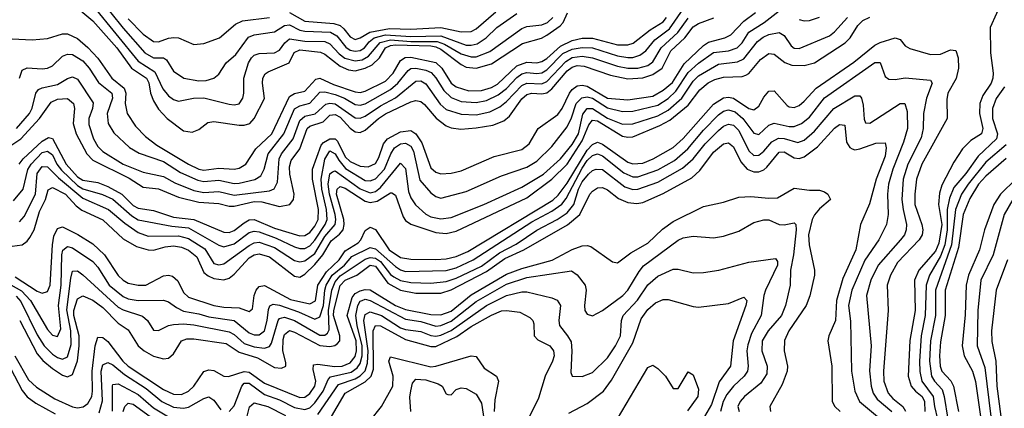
# Model space of a CAD drawing. Header units: inches. Extents: x 884549 to 1028252, y 526810 to 653624.
# Tile 859 of 1056: x 984440 to 988343, y 627483 to 629021. Entities that reach past the tile are written whole.
import ezdxf

# ---------------------------------------------------------------- set-up
doc = ezdxf.new("R2010")
doc.units = ezdxf.units.IN
doc.header["$MEASUREMENT"] = 0
doc.layers.add('A9682', color=7, linetype='Continuous')

msp = doc.modelspace()

# ---------------------------------------------------------------- linework, layer by layer
at = {"layer": 'A9682', "color": 5}
for points, elevation in [([(984752.4, 629110), (984850, 628988.3), (984936.6, 628890), (984970, 628870.1), (985009.7, 628869.7), (985022.7, 628862.7), (985050, 628817.5), (985090.4, 628790.4), (985150, 628779.3), (985179, 628781), (985210, 628789.5), (985230, 628806.2), (985258.1, 628850), (985296.7, 628883.3), (985347.4, 628952.6), (985370, 628961.4), (985450, 628973), (985490, 628999), (985510, 629000.4), (985550, 628979.8), (985570, 628975.8), (985671.8, 628971.8), (985696.9, 628956.9), (985732.3, 628912.3), (985750, 628901.2), (985770, 628896.3), (985790, 628898.9), (985807.3, 628910), (985826, 628934), (985845.6, 628950), (985890, 628960.9), (985990, 628954.8), (986110, 628958), (986210, 628921.1), (986230, 628920), (986254, 628926), (986288.7, 628950), (986330.8, 628990), (986410, 629045.9)], 3160), ([(988337.3, 629102.7), (988286.6, 628990), (988287.8, 628890), (988298.7, 628810), (988297.6, 628790), (988290.4, 628770), (988258.2, 628721.8), (988245.6, 628690), (988243.9, 628650), (988257.6, 628590), (988252.3, 628570), (988210, 628543), (988177.5, 628510), (988142.4, 628457.6), (988094.4, 628365.6), (988085.4, 628334.6), (988081.3, 628290), (988094.4, 628210), (988083.7, 628136.3), (988070, 628105.1), (988004.5, 628030), (987987.2, 627990), (987989.8, 627870), (987968.3, 627751.7), (987961.7, 627610), (987973.3, 627570), (987990.7, 627550), (988017.7, 627530), (988026.4, 627510), (988028, 627470)], 2920), ([(984415.7, 628304.3), (984454.5, 628350), (984472.3, 628427.7), (984485.4, 628450), (984530, 628495), (984550, 628500.4), (984570, 628486.1), (984587.7, 628450), (984606, 628426), (984670, 628364.5), (984690, 628351.7), (984768.8, 628328.8), (984810, 628310.9), (984885, 628245), (984910, 628229.6), (985043.6, 628203.6), (985110, 628196.9), (985230, 628128.9), (985250, 628122.3), (985290, 628133.3), (985350, 628178.6), (985370, 628184.4), (985390, 628181.9), (985457, 628157), (985530, 628121.6), (985550, 628115), (985570, 628115.9), (985590, 628125.5), (985610, 628148), (985651.3, 628210), (985659.4, 628230), (985655.8, 628270), (985637.8, 628350), (985635, 628390), (985650, 628469.5), (985670, 628502.3), (985690, 628490.1), (985704.6, 628464.6), (985731.8, 628431.8), (985810, 628385.3), (985830, 628382.8), (985850, 628391.2), (985886.5, 628430), (985911.1, 628490), (985926, 628514), (985950, 628530.3), (985970, 628532.5), (985990, 628520.3), (986000.5, 628500.5), (986026.2, 628386.2), (986070, 628335.2), (986090, 628320.9), (986110, 628315.1), (986210, 628340.8), (986350, 628403.4), (986450, 628437.3), (986490, 628461.6), (986550, 628519.3), (986610, 628597.1), (986627.7, 628632.3), (986645.4, 628690), (986668, 628712), (986690, 628716), (986710, 628710), (986770, 628672.6), (986830, 628657.3), (986870, 628659.4), (986970, 628683.2), (987010, 628709.3), (987041.3, 628738.7), (987090, 628812.5), (987130, 628849.1), (987190, 628890.8), (987250, 628898), (987284.1, 628910), (987303.3, 628930), (987330, 628972.5), (987390.8, 629010), (987450, 629056.8)], 2960), ([(984439.9, 628790), (984450, 628821.5), (984470, 628830.5), (984530, 628826.3), (984550, 628829.6), (984570, 628839.2), (984610, 628876.3), (984630, 628884.9), (984650, 628883.5), (984690, 628857.9), (984715.4, 628830), (984752.1, 628772.1), (984805.9, 628730), (984808.2, 628710), (984786.7, 628650), (984790.6, 628610), (984812.8, 628572.8), (984875.1, 628515.1), (984913.5, 628493.5), (985010, 628459.6), (985077, 628417), (985145.8, 628385.8), (985170, 628381.1), (985230, 628385.9), (985290, 628373.3), (985310, 628374), (985371.7, 628388.3), (985396.3, 628403.7), (985409.9, 628430), (985424.9, 628490), (985486.9, 628570), (985530, 628669), (985550, 628680.8), (985590, 628690.4), (985630, 628734.7), (985650, 628735.8), (985690, 628724.9), (985727.5, 628710), (985770, 628685.5), (985790, 628682.6), (985810, 628688.8), (985910, 628744.9), (985939, 628770), (985979.5, 628820.5), (985990, 628827.6), (986010, 628829.6), (986050, 628821.8), (986071.7, 628811.7), (986090, 628791.6), (986121.1, 628741.1), (986150, 628713.4), (986190, 628697.9), (986250, 628693.3), (986290, 628701.5), (986336.5, 628723.5), (986370, 628748.4), (986410, 628792.7), (986430, 628807.5), (986450, 628812.3), (986490, 628808), (986510, 628810.5), (986530, 628822.6), (986593.1, 628886.9), (986630, 628905.1), (986670, 628911.1), (986710, 628909.7), (986810, 628878.6), (986850, 628871.7), (986870, 628872.1), (986898.6, 628881.4), (986921.3, 628898.7), (986958.2, 628941.8), (987015.5, 628984.5), (987070, 629062.8)], 3060), ([(984650, 629084.7), (984730, 629017.3), (984825.3, 628910), (984883.1, 628830), (984942.7, 628790), (984951.5, 628771.5), (984958.7, 628730), (984970, 628699.8), (984990, 628667), (985024.4, 628630), (985090, 628581.8), (985124.2, 628575.8), (985150, 628586.7), (985186, 628614), (985210, 628618.9), (985310, 628603.9), (985330, 628603.8), (985352, 628610), (985370.2, 628630), (985410.4, 628709.6), (985402.9, 628770), (985404.2, 628790), (985413.3, 628806.7), (985424.7, 628815.3), (985508.8, 628850), (985528.8, 628891.2), (985550, 628902.2), (985632.9, 628892.9), (985650, 628884.5), (985710, 628837), (985743.4, 628823.4), (985770, 628819.4), (985810, 628829), (985837, 628843), (985865.9, 628870), (985890.1, 628909.9), (985910, 628919), (985930, 628922), (986070, 628917.2), (986090, 628914.2), (986110, 628904.9), (986190, 628843.9), (986210, 628833.6), (986250, 628829.6), (986310, 628846.2), (986433, 628927), (986508.3, 628948.3), (986530, 628959.6), (986583, 628997), (986594.5, 629010), (986612.1, 629047.9)], 3120), ([(984733.4, 629073.4), (984910, 628857.3), (984975.5, 628815.5), (985007.4, 628747.4), (985030, 628720.1), (985050, 628706), (985070, 628699.2), (985128.9, 628711.1), (985170, 628712.3), (985270, 628686.7), (985290, 628683.8), (985310, 628688.5), (985324.4, 628710), (985328.6, 628730), (985329, 628790), (985347.8, 628850), (985359.7, 628870), (985370, 628880.3), (985390, 628887.2), (985450, 628890.1), (985470, 628900.8), (985491.1, 628930), (985510, 628944.9), (985570, 628936.5), (985650, 628934.8), (985670, 628925.3), (985706.5, 628886.5), (985729.6, 628869.6), (985770, 628858.4), (985797.1, 628862.9), (985823.4, 628876.6), (985868.6, 628931.4), (985910, 628941.2), (985990, 628935.1), (986095.3, 628935.3), (986124.1, 628924.1), (986190, 628886.2), (986230, 628874.9), (986250, 628874.7), (986304.2, 628895.8), (986430, 628987.1), (986450, 628994.1), (986510, 629000.4), (986532, 629010), (986553.3, 629030)], 3140), ([(984370, 628499), (984445.3, 628550), (984519.3, 628630), (984565.3, 628694.7), (984590, 628707.2), (984629.7, 628709.7), (984654.1, 628690), (984658.1, 628670), (984652.7, 628610), (984663.7, 628570), (984706.4, 628490), (984730, 628465.4), (984874.2, 628394.2), (984930, 628358.4), (984990, 628351.3), (985070, 628318.2), (985150, 628298.7), (985230, 628294.1), (985270, 628283.4), (985290, 628283.4), (985370, 628302), (985399.8, 628299.8), (985470, 628281.8), (985511.2, 628290), (985525.8, 628310), (985528.5, 628330), (985510.6, 628410), (985510, 628439.3), (985516.4, 628463.6), (985550.2, 628510), (985579.5, 628590), (985590, 628599.2), (985643.5, 628616.5), (985670, 628643.6), (985690, 628645.9), (985710, 628635.5), (985750, 628592.2), (985770, 628577.3), (985790, 628574.1), (985810, 628583.4), (985861.9, 628630), (985890, 628648.7), (985990, 628696.1), (986010, 628701.3), (986030, 628697.4), (986045.3, 628685.3), (986091.3, 628631.3), (986130, 628601), (986150, 628593.5), (986188.5, 628588.5), (986250, 628592.8), (986316, 628604), (986359.4, 628620.6), (986381.2, 628638.8), (986430, 628707.4), (986450, 628725), (986470, 628730.9), (986510, 628727.3), (986530, 628731.8), (986550, 628747.9), (986610, 628818.7), (986630, 628833.5), (986650, 628839.9), (986677.3, 628837.3), (986781.3, 628801.3), (986850, 628787.4), (986910, 628791.3), (986950, 628804.5), (986986.4, 628830), (987021.3, 628898.7), (987076.8, 628950), (987110, 628993.1), (987130, 629006.6), (987191.6, 629028.4)], 3020), ([(984410, 628124.8), (984450, 628130.6), (984470, 628144.8), (984480.7, 628159.3), (984497.4, 628190), (984518.3, 628261.7), (984542, 628310), (984552.7, 628347.3), (984570, 628356.4), (984622.3, 628330), (984664.3, 628284.3), (984686.9, 628266.9), (984770, 628229.5), (984850, 628153.9), (984903.5, 628123.5), (984949.6, 628109.6), (984970, 628108.8), (985017.3, 628122.7), (985050, 628126.5), (985081.2, 628121.1), (985110, 628108.5), (985142.5, 628082.5), (985170, 628020.4), (985186.7, 628006.7), (985210, 627996.5), (985250, 627991.9), (985270, 627998.1), (985290, 628013.2), (985350, 628077.9), (985370, 628090.3), (985390, 628094.2), (985430, 628082.4), (985530, 628005.5), (985550, 628001.4), (985570, 628013.9), (985610, 628052.7), (985642.3, 628090), (985674.6, 628145.4), (985707.7, 628172.3), (985722, 628190), (985726.7, 628210), (985725, 628230), (985695.9, 628330), (985699, 628350), (985710, 628360.4), (985730, 628354.1), (985810, 628302.3), (985830, 628297.5), (985857.1, 628302.9), (985910, 628336.2), (985915.4, 628335.4), (985930, 628326.8), (985960.6, 628240.6), (985970, 628226.2), (985990, 628211.8), (986090, 628178.4), (986130, 628175.5), (986170, 628184.3), (986450, 628315.9), (986550, 628390.5), (986610, 628448.8), (986670, 628541.4), (986695.4, 628604.6), (986710, 628623.4), (986730, 628620.3), (986830, 628559.9), (986850, 628555.7), (986870, 628557.8), (986977.8, 628602.2), (987016.7, 628623.3), (987090, 628683.3), (987136.2, 628743.8), (987168.5, 628771.5), (987195.3, 628784.7), (987230, 628794.2), (987303.5, 628796.5), (987318.7, 628801.3), (987330, 628808.4), (987376.3, 628863.7), (987410, 628886.9), (987430, 628884.8), (987472.4, 628852.4), (987500.8, 628840.8), (987550, 628840.6), (987590, 628851), (987712.3, 628930), (987731.6, 628950), (987761.8, 628998.2), (987782.3, 629017.7), (987810, 629030.9)], 2920), ([(984410, 628945), (984490, 628941.3), (984550, 628947.3), (984610, 628965.7), (984630, 628965.4), (984670, 628946.4), (984710, 628911.8), (984750, 628868.9), (984805.5, 628790), (984853.9, 628750), (984861.5, 628730), (984858.1, 628690), (984866.8, 628650), (984899.4, 628599.4), (984938.5, 628558.5), (984984.4, 628524.4), (985109.2, 628449.2), (985150, 628430.1), (985170, 628425.8), (985230, 628433.1), (985290.5, 628429.5), (985310, 628433.9), (985336.4, 628450), (985375.8, 628510), (985440.3, 628570), (985510, 628717.4), (985530, 628728.6), (985570, 628738.1), (985613.6, 628786.4), (985630, 628789.8), (985684.1, 628764.1), (985770, 628735.4), (985790, 628733.6), (985810, 628737.8), (985890, 628777.9), (985920.9, 628810), (985950, 628859.5), (985968, 628872), (985990, 628872.6), (986090, 628851.9), (986112.8, 628830), (986150, 628770.1), (986170, 628755.1), (986220.3, 628740.3), (986270, 628740.7), (986310, 628753.3), (986333.7, 628766.3), (986410, 628838.7), (986450, 628852.6), (986490, 628851.1), (986510, 628855.5), (986530, 628867.5), (986583.4, 628916.6), (986630, 628938.6), (986670, 628948.4), (986710, 628948.8), (986810, 628921.5), (986850, 628921.8), (986871.2, 628928.8), (986938.9, 628981.1), (986990, 629012.7), (987003.3, 629030)], 3080), ([(984428.3, 628590), (984478.9, 628650), (984490, 628671.1), (984504.9, 628730), (984515.4, 628744.6), (984530, 628752.2), (984590, 628765.1), (984630, 628788.7), (984650, 628795.1), (984670, 628786), (984731.7, 628691.7), (984729.3, 628670), (984713.9, 628630), (984713.9, 628606.1), (984732.5, 628550), (984750, 628519.8), (984770, 628499.9), (984850, 628449), (984930, 628417.8), (985010, 628400.7), (985055.2, 628375.2), (985130, 628345.6), (985170, 628336.9), (985230, 628341.6), (985290, 628326.9), (985430, 628343.9), (985448.4, 628351.6), (985461.6, 628378.4), (985468.2, 628470), (985477.6, 628490), (985523.8, 628550), (985550, 628622), (985570, 628638.8), (985610.9, 628649.1), (985653.1, 628686.9), (985670, 628691.2), (985690, 628688), (985770, 628632.6), (985790, 628631.1), (985810, 628638.8), (985870, 628680.7), (985930, 628711.7), (986010, 628778.2), (986030, 628778.8), (986050, 628767.7), (986107.1, 628687.1), (986130, 628666.3), (986190, 628647.3), (986250, 628645), (986303, 628657), (986343.2, 628676.8), (986370, 628698.1), (986430, 628760.2), (986449.7, 628770.3), (986510, 628767.8), (986530, 628777.2), (986604.3, 628855.7), (986630, 628872.1), (986670, 628876.4), (986710, 628870.8), (986810, 628836.7), (986850, 628828.8), (986890, 628829.2), (986930, 628840.4), (986950, 628853.9), (986983.2, 628910), (987048.6, 628970), (987090, 629027.6)], 3040), ([(984438.3, 628450), (984454.6, 628470), (984530, 628540.3), (984554.5, 628554.5), (984570.7, 628550.7), (984624.2, 628450), (984670, 628398.6), (984690, 628386.1), (984750, 628377), (984790, 628360.7), (984845.6, 628330), (984890, 628285.7), (984910, 628274.9), (984970, 628266), (985050, 628239.3), (985130, 628230.6), (985250, 628179.6), (985270, 628178.5), (985290, 628186.1), (985330, 628217.4), (985350, 628228.4), (985370, 628230.5), (985450, 628196.5), (985550, 628165.2), (985570, 628166.7), (985590, 628178.7), (985610, 628203.8), (985622.8, 628230), (985624.5, 628270), (985600.2, 628390), (985601, 628430), (985635.5, 628524.5), (985644.8, 628535.2), (985670, 628549.1), (985690, 628549.6), (985700.5, 628540.5), (985730, 628478.5), (985750, 628459.7), (985790, 628441.6), (985821.8, 628438.2), (985850, 628451.8), (985864.1, 628475.9), (985882.5, 628530), (985897.6, 628550), (985950, 628578), (985990, 628582.1), (986010, 628570.1), (986034.2, 628534.1), (986070, 628434.3), (986090, 628417.1), (986110, 628411.6), (986150, 628413.7), (986190, 628423.6), (986320.8, 628479.2), (986430, 628507.3), (986459, 628530), (986495, 628590), (986573.4, 628646.6), (986590.6, 628669.4), (986618.8, 628730), (986630, 628745.1), (986650, 628759.2), (986670, 628762.4), (986690, 628758), (986770, 628711.3), (986850, 628704.3), (986950, 628718.5), (986990, 628742), (987027, 628773), (987073.7, 628846.3), (987150, 628918.6), (987170, 628932.8), (987234.6, 628950), (987258.7, 628961.3), (987310, 629015.9), (987356.3, 629050)], 2980), ([(984439.1, 628220.9), (984457.8, 628242.2), (984503.4, 628330), (984510, 628413), (984530, 628440.1), (984550, 628438.8), (984594.6, 628394.6), (984690, 628315.2), (984792.6, 628270), (984856.4, 628216.4), (984910, 628178.9), (984950, 628164.5), (985070, 628165.3), (985110, 628154.9), (985174.2, 628114.2), (985210, 628056), (985230, 628050.4), (985250, 628055.2), (985350, 628127.2), (985370, 628138.2), (985390, 628140.4), (985450, 628119.3), (985530, 628067.4), (985550, 628062.3), (985570, 628066.1), (985610, 628095.2), (985650, 628162.5), (985690.3, 628210), (985693.3, 628230), (985690, 628250), (985667.8, 628330), (985662.9, 628370), (985669.3, 628410.7), (985680.6, 628419.4), (985690, 628423.2), (985790, 628351.5), (985830, 628335.9), (985850, 628340.9), (985870, 628357.4), (985950, 628453.1), (985970, 628432.2), (985981.4, 628341.4), (985990, 628316.3), (986008.7, 628288.7), (986050, 628251.1), (986070, 628240.7), (986110, 628232.3), (986150, 628238.7), (986280.2, 628290), (986430, 628358.1), (986516.9, 628410), (986584.1, 628470), (986630, 628527.6), (986654.6, 628570), (986672.8, 628647.2), (986690, 628669.2), (986710, 628669.2), (986770, 628631.5), (986830, 628607.8), (986870, 628609.6), (986970, 628640.3), (987010, 628663.1), (987064.1, 628710), (987110, 628778.1), (987130, 628798.5), (987210, 628845.3), (987285, 628855), (987310, 628866.6), (987364.8, 628935.2), (987387.4, 628952.6), (987410, 628963), (987450.9, 628970.9), (987470, 628958.5), (987497.4, 628917.4), (987510, 628908), (987530, 628907.6), (987650, 628958), (987670, 628972.9), (987720.8, 629030)], 2940), ([(984870, 629024.8), (984930, 628963.5), (984970, 628935.3), (984990, 628933.4), (985030, 628948.3), (985051.1, 628951.1), (985070, 628948.9), (985130, 628923.2), (985170, 628926.9), (985232.4, 628950), (985296, 629004), (985323.2, 629016.8), (985430, 629030.5)], 3180), ([(985510, 629049.5), (985570, 629016), (985685.9, 629005.9), (985710, 628997.7), (985725.3, 628985.3), (985750, 628953.3), (985770, 628943.1), (985790, 628949.2), (985827.9, 628972.1), (985906, 628986), (985990, 628983.3), (986110, 628990), (986190, 628973.8), (986230, 628975.1), (986250, 628985.1), (986327.8, 629052.2)], 3180), ([(987530, 629022.1), (987550, 629016.9), (987570, 629017.8), (987610, 629031.2)], 2960), ([(984422.9, 628002.9), (984510, 627947.2), (984530, 627938.8), (984550, 627945.3), (984560.7, 627970), (984570.4, 628130), (984576.1, 628163.9), (984590, 628194.4), (984610, 628200.7), (984671.3, 628171.4), (984730, 628134.6), (984776.5, 628090), (984830, 628008.4), (984850, 627989.7), (984870, 627978.6), (984910, 627969.7), (984940.7, 627970), (985010, 628007.4), (985030, 628009.7), (985046.1, 628006.1), (985067.5, 627987.5), (985090, 627941.1), (985110, 627922.8), (985210, 627889.8), (985250, 627883), (985310, 627881.1), (985350, 627866.6), (985363.2, 627876.8), (985369, 627930), (985377.3, 627950), (985390, 627964.9), (985410, 627968.5), (985513.9, 627913.9), (985590, 627896.1), (985612.2, 627907.8), (985621.5, 627970), (985656.7, 628023.3), (985706.3, 628070), (985730, 628105.6), (985781.9, 628138.1), (985792.8, 628150), (985810, 628187.1), (985830, 628200.4), (985851, 628191), (985904.2, 628110), (985950, 628079.8), (985990, 628072.7), (986090, 628071.4), (986130, 628074.5), (986170, 628084.2), (986216.2, 628103.8), (986553, 628307), (986573.9, 628326.1), (986610, 628374), (986690, 628504.6), (986710, 628527.1), (986730, 628537), (986750, 628528.7), (986850, 628456.8), (986870, 628450.1), (986910, 628453), (986950.4, 628470), (987030, 628515.5), (987070, 628550.4), (987190, 628687.4), (987230, 628712.1), (987250, 628714.2), (987270, 628710), (987330, 628670.4), (987350, 628664.6), (987370, 628679.6), (987390, 628715.1), (987410, 628738.5), (987430, 628739.6), (987481.8, 628681.8), (987490, 628676), (987510, 628674.3), (987530, 628682.2), (987550, 628698.7), (987597.1, 628750), (987746.2, 628853.8), (987830, 628920.4), (987850, 628931.1), (987910, 628950.1), (987930, 628943.5), (987950, 628918.2), (987967.9, 628907.9), (988050, 628883.4), (988090, 628884.6), (988130, 628902.6), (988150, 628899.2), (988159.9, 628870), (988161.3, 628830), (988151.8, 628788.2), (988118.2, 628730), (988114.6, 628705.4), (988116.6, 628630), (988015.6, 628450), (987995.1, 628390), (987987.8, 628330), (987988.4, 628290), (988015.8, 628210), (988019.9, 628190), (988016.7, 628170), (988005.1, 628150), (987919.9, 628060.1), (987892.1, 628010), (987878.7, 627970), (987882.2, 627870), (987864.5, 627630), (987865.5, 627590), (987882.9, 627542.9), (987901.3, 627521.3), (987940.5, 627490), (987951.1, 627471.1)], 2880), ([(984310, 628024.2), (984447.3, 627947.3), (984483.4, 627910), (984550, 627794.9), (984570, 627772.8), (984590, 627766.5), (984603.2, 627796.8), (984594.5, 627890), (984604.2, 627970), (984606.8, 628090), (984611.2, 628108.8), (984630, 628123.8), (984650, 628117.7), (984730, 628064), (984750, 628041.1), (984795.5, 627970), (984850, 627925.3), (984870, 627916.8), (984910, 627909.5), (985010.5, 627910.5), (985030, 627904.2), (985061.3, 627881.3), (985090, 627867.9), (985150, 627857.1), (985190, 627844.6), (985290, 627830.6), (985350, 627781.4), (985370, 627774.3), (985390, 627774.3), (985410.3, 627789.7), (985421.7, 627830), (985426, 627874), (985431.5, 627888.5), (985445.3, 627894.7), (985470, 627891.1), (985545.2, 627865.2), (985610, 627835.8), (985630, 627844.7), (985644.6, 627890), (985649.2, 627950.8), (985655, 627970), (985678.7, 628010), (985727.8, 628050), (985756.1, 628083.9), (985830, 628119.2), (985850, 628114.5), (985930, 628043.9), (985950, 628030.5), (985970, 628024.7), (986130, 628027.8), (986170, 628038.5), (986237.5, 628070), (986470, 628220.4), (986550, 628263.8), (986588.5, 628291.5), (986606.3, 628313.7), (986670, 628433.1), (986690, 628463.9), (986710, 628483.6), (986730, 628489.8), (986750, 628482.3), (986834.4, 628414.4), (986870, 628399.7), (986890, 628399.6), (986970, 628426.8), (987035.8, 628464.2), (987087.9, 628510), (987150, 628583.4), (987210, 628645.1), (987230, 628659.2), (987250, 628664.1), (987276.2, 628656.2), (987305.7, 628630), (987350, 628572.5), (987370, 628567.3), (987410, 628603.9), (987430, 628611.7), (987490, 628598.3), (987510, 628598.7), (987539, 628610), (987570, 628634.9), (987630, 628712.3), (987830, 628852.1), (987851.2, 628851.2), (987870, 628797), (987885.4, 628785.4), (987910, 628784.2), (987950, 628791.8), (988050, 628781.8), (988056.6, 628770), (988033.8, 628710), (988022.8, 628650), (988020.5, 628590), (988013.4, 628553.4), (987959.9, 628450), (987942.1, 628390), (987937.1, 628310), (987941.2, 628270), (987955.4, 628210), (987954.1, 628190), (987946.5, 628170), (987931.7, 628150), (987842.7, 628050), (987814, 627990), (987796.5, 627930), (987814.7, 627730), (987808.4, 627631.6), (987814.9, 627570), (987822.9, 627542.9), (987838.4, 627518.4), (987897.4, 627470)], 2860), ([(988344, 628756), (988310.6, 628709.4), (988295.3, 628670), (988295.2, 628630), (988315.9, 628570), (988311.5, 628550), (988238.5, 628481.5), (988190, 628413), (988143, 628357), (988125.8, 628314.2), (988116.8, 628270), (988116, 628190), (988107.5, 628130), (988090, 628085.6), (988046.2, 628010), (988033, 627970), (988029.3, 627850.7), (988012.5, 627770), (988007, 627670), (988007.9, 627627.9), (988015.4, 627590), (988061.1, 627530), (988066, 627490), (988089.4, 627390)], 2940), ([(984426.2, 627926.2), (984445, 627905.1), (984510, 627774.3), (984537.5, 627730), (984570, 627696.8), (984590, 627683.7), (984610, 627677.5), (984630, 627686.7), (984644.2, 627735.8), (984643.6, 627790), (984627.8, 627872.2), (984642.6, 627997.4), (984650, 628025.6), (984670, 628026.9), (984690, 628011.8), (984830, 627883.8), (984850, 627872.8), (984927.3, 627847.3), (984946.3, 627830), (984970, 627792.6), (984990, 627791), (985029.7, 627810), (985050, 627814.8), (985090, 627817.2), (985130, 627813.3), (985270, 627785.2), (985290, 627774.7), (985330, 627739.8), (985370, 627726.5), (985410, 627720.5), (985430, 627727.2), (985438.9, 627741.1), (985464.1, 627830), (985470, 627838.3), (985478.9, 627841.1), (985490, 627843), (985529.6, 627830), (985630, 627772.4), (985650, 627771.9), (985659.9, 627780.1), (985667.1, 627792.9), (985664, 627870), (985677.8, 627950), (985690, 627982.9), (985710, 628007.6), (985810, 628073.4), (985830, 628080.2), (985850, 628077.5), (985870, 628063.4), (985910, 628012.5), (985923, 628003), (985950, 627988.6), (985990, 627981.4), (986070, 627978.3), (986130, 627984.5), (986170, 627997.5), (986270, 628046.1), (986342, 628098), (986407.5, 628132.5), (986490, 628188.6), (986569.9, 628230), (986610, 628257.2), (986636.3, 628290), (986655.5, 628350), (986670, 628379.4), (986694.5, 628410), (986710, 628424), (986724.8, 628430), (986750, 628428.2), (986839, 628359), (986870, 628349.1), (986890, 628350.8), (986970, 628378), (987066.6, 628433.4), (987109.6, 628470.4), (987157.3, 628530), (987210, 628583.1), (987230, 628600.1), (987250, 628608.2), (987270, 628603.1), (987290, 628582.8), (987330, 628501.5), (987350, 628484.2), (987370, 628485.1), (987390, 628500.7), (987421.8, 628538.2), (987448.3, 628551.7), (987470, 628550.5), (987524.5, 628535.5), (987550, 628544.5), (987590, 628580.6), (987666.4, 628670), (987750, 628719.6), (987770, 628719.8), (987776.3, 628710), (987783.1, 628683.1), (987787.1, 628627.1), (987793, 628613), (987810, 628612), (987930, 628689.6), (987948.9, 628688.9), (987957.9, 628658), (987958.7, 628590), (987943.1, 628536.9), (987900.4, 628430), (987883.4, 628370), (987879.5, 628330), (987882.8, 628250), (987875.7, 628210), (987845.1, 628150), (987790, 628069.9), (987739, 627950), (987725.7, 627890), (987732.8, 627827.2), (987736.4, 627630), (987750.8, 627550), (987768.2, 627510), (987840.3, 627450)], 2840), ([(984440.3, 627830), (984510, 627698.9), (984532.4, 627672.4), (984570, 627640.3), (984610, 627613.4), (984630, 627607.2), (984650, 627617.2), (984669.2, 627670.8), (984676.7, 627730), (984676.5, 627770), (984655, 627850), (984654.7, 627870), (984670, 627916.3), (984690, 627928.7), (984730, 627911.5), (984770, 627881.3), (984830, 627820.1), (984870, 627793), (984910.1, 627730), (984934.1, 627710), (984970, 627689.7), (985010, 627679), (985030, 627681.7), (985050, 627697.8), (985082.1, 627750), (985102.5, 627757.5), (985130, 627757.5), (985259.2, 627739.2), (985310, 627705.3), (985382.9, 627682.9), (985450, 627644.1), (985477.9, 627642.1), (985494.7, 627650), (985495.6, 627664.4), (985483.5, 627710), (985485, 627755), (985490, 627774.7), (985509.7, 627790.3), (985530, 627784.7), (985630, 627731.7), (985670, 627727.2), (985688.9, 627731.1), (985700.4, 627739.6), (985708.8, 627750), (985708.6, 627770), (985684.5, 627850), (985685.6, 627870), (985710.6, 627969.4), (985729.7, 627990.3), (985776.5, 628010), (985830, 628049.8), (985850, 628045.5), (985898.8, 627978.8), (985950, 627951), (986010, 627938.8), (986110, 627938.6), (986150, 627952.1), (986290, 628024.7), (986363.5, 628076.5), (986438.7, 628110), (986611.3, 628208.7), (986659.7, 628250), (986700.4, 628330), (986710, 628342.7), (986730, 628355.7), (986750, 628356.6), (986770, 628347.8), (986813.3, 628313.3), (986850, 628297.4), (986886.7, 628293.3), (986910, 628297.3), (986990, 628333.8), (987104.2, 628395.8), (987135.9, 628424.1), (987190, 628496.2), (987230, 628529.2), (987250, 628533.9), (987270, 628517.8), (987298.7, 628458.7), (987324.1, 628430), (987350, 628419.4), (987370, 628419.2), (987390, 628426.9), (987402, 628438), (987450, 628496.6), (987470, 628498.3), (987510, 628474.8), (987530, 628471.7), (987550, 628478.2), (987601.8, 628518.2), (987670, 628591.5), (987690, 628606.8), (987710, 628603.1), (987716.8, 628536.8), (987730, 628515.1), (987739.2, 628510), (987750, 628506.1), (987770, 628510.1), (987832.9, 628532.9), (987870, 628533.4), (987874.3, 628514.3), (987870, 628480.9), (987834.5, 628390), (987808.1, 628291.9), (987772.1, 628210), (987754.1, 628110), (987703, 627997), (987677.9, 627910), (987673.4, 627830), (987647.2, 627770), (987643.7, 627750), (987659.1, 627650), (987661, 627510), (987671.3, 627490), (987692.7, 627470)], 2820), ([(988350, 628526), (988270, 628456.9), (988199.5, 628370), (988172.8, 628330), (988149.5, 628270.5), (988132.9, 628130), (988069.5, 627950), (988069.6, 627850), (988050.6, 627750), (988046.2, 627670), (988054.2, 627610), (988065.7, 627590), (988096.6, 627556.6), (988104.8, 627530), (988132.8, 627350)], 2960), ([(988350, 628472.1), (988270, 628402), (988240.9, 628370), (988206, 628314), (988179.8, 628250), (988160.9, 628119.1), (988107.9, 627950), (988108.9, 627850), (988090, 627745.4), (988085.9, 627690), (988088.3, 627650), (988094.8, 627630), (988131, 627591), (988141.5, 627570), (988160.5, 627470)], 2980), ([(988390, 628391.6), (988327.4, 628330), (988300.5, 628290), (988264.7, 628190), (988244.4, 628110), (988200.4, 628010), (988192, 627970), (988187.6, 627852.4), (988175, 627730), (988183.1, 627690), (988216.8, 627630), (988228.5, 627588.5), (988248.1, 627450)], 3020), ([(984421.5, 627690), (984475.4, 627595.4), (984506.7, 627566.7), (984579.8, 627520.2), (984650, 627488.1), (984670, 627485.1), (984691.5, 627488.5), (984710, 627501.4), (984725.6, 627530), (984729.3, 627550.7), (984727.9, 627630), (984739.7, 627730), (984750, 627764.4), (984770, 627762.6), (984790, 627747.8), (984849.3, 627670), (984870.6, 627650), (985010, 627557.7), (985050, 627538.4), (985082, 627538), (985109.5, 627550.5), (985130, 627570.6), (985170, 627628.4), (985190, 627635.5), (985210, 627633), (985250, 627610.5), (985268.4, 627608.4), (985330, 627628.5), (985350, 627625.2), (985410, 627581.7), (985550, 627525.6), (985570, 627526.7), (985590, 627541.4), (985610.6, 627570), (985614.5, 627590), (985603.9, 627636.1), (985605.3, 627654.7), (985622.1, 627657.9), (985687.9, 627647.9), (985718, 627650), (985750, 627662.7), (985770, 627687.4), (985775.7, 627710), (985773.3, 627750), (985738.3, 627850), (985757.9, 627922.1), (985770, 627937.3), (985790, 627947.4), (985810, 627952.6), (985830, 627951.3), (985930, 627889.4), (985970, 627873.6), (986070, 627854.5), (986110, 627852.5), (986150, 627868), (986230, 627931.5), (986370, 628014), (986430, 628036.7), (986550.8, 628069.2), (986630, 628111.7), (986670, 628125.7), (986690, 628127.8), (986703.9, 628123.9), (986790, 628062.6), (986810, 628058.5), (986862.3, 628097.7), (986930, 628137), (986988.4, 628191.6), (987030, 628221.8), (987150, 628281.5), (987230, 628299.4), (987290, 628318.9), (987338.6, 628321.4), (987410, 628315.1), (987443.3, 628316.7), (987510, 628353.8), (987570, 628346), (987610, 628346.9), (987630, 628339.8), (987642.7, 628330), (987653.5, 628310), (987610, 628272.5), (987590, 628248.3), (987581, 628230), (987567, 628170), (987569.3, 628130), (987590.8, 628030), (987590.1, 628009.9), (987571.5, 627928.5), (987557.4, 627890), (987488.8, 627790), (987470.9, 627750.9), (987470.1, 627710.1), (987483.7, 627650), (987482.4, 627630), (987462.6, 627577.4), (987413.1, 627490), (987416.4, 627470)], 2780), ([(988376, 628310), (988342.5, 628250), (988298.3, 628090), (988250.1, 627989.9), (988237.5, 627870), (988235.3, 627730), (988264.9, 627644.9), (988288.8, 627450)], 3040), ([(985270, 627470.1), (985290, 627492.4), (985321, 627570), (985330, 627582.8), (985337.1, 627582.9), (985350, 627581.9), (985410, 627536.9), (985470, 627516.6), (985530, 627485.5), (985570, 627478.3), (985590, 627484.6), (985610, 627503.8), (985642.9, 627550), (985662.9, 627597.1), (985672.6, 627607.4), (985753.5, 627626.5), (985777.2, 627642.8), (985790, 627660.7), (985797.9, 627690), (985798.1, 627730), (985778, 627810), (985773, 627850), (985780.1, 627890), (985790, 627906.4), (985797.1, 627910), (985810, 627914.7), (985830, 627909.6), (985970, 627835.6), (986030, 627826.6), (986090, 627808.4), (986110, 627810), (986150, 627828.1), (986250, 627905.6), (986370, 627974.4), (986450, 628000.3), (986627, 628027), (986650, 628011.2), (986682.1, 627970), (986685.5, 627950), (986678.6, 627890), (986680.6, 627870), (986690, 627855.2), (986710, 627849.5), (986750, 627870.6), (986830.3, 627929.7), (986850, 627950.1), (986895.2, 628024.8), (986913.3, 628046.7), (987050, 628148.6), (987070, 628157.3), (987110, 628164.7), (987190, 628157.7), (987230, 628164.1), (987290, 628184.2), (987350, 628218.4), (987390, 628229.4), (987410, 628228.5), (987450.1, 628210.2), (987470, 628208.9), (987510, 628217.1), (987516.1, 628210), (987518.1, 628190), (987507.4, 628090), (987495.7, 628030), (987493.8, 627970), (987475, 627890), (987459, 627850), (987406.9, 627790), (987383.6, 627750), (987381, 627710), (987403.2, 627650), (987401, 627619), (987377.4, 627582.6), (987312.7, 627530), (987295.9, 627510), (987287, 627490), (987291.8, 627470)], 2760), ([(985621.7, 627458.3), (985703.5, 627576.5), (985770, 627600), (985790, 627611.5), (985808.9, 627631.1), (985818.6, 627661.4), (985821.6, 627710), (985804.5, 627830), (985810, 627853.8), (985830, 627864.5), (985873.8, 627850), (985950, 627801.4), (985970, 627794.5), (986030, 627786.3), (986070, 627770.7), (986090, 627768.3), (986110, 627772.4), (986150, 627790.9), (986291, 627890), (986370, 627928.8), (986430, 627943.5), (986450, 627944.1), (986550, 627919.8), (986570.4, 627910.5), (986583.8, 627890), (986576.7, 627830), (986579.4, 627810), (986612, 627770), (986625.5, 627745.5), (986629.1, 627710), (986624.5, 627624.5), (986630.3, 627610.3), (986669.1, 627609.1), (986710, 627624), (986770, 627682.2), (986801.9, 627730), (986820.9, 627770), (986824.9, 627830), (986831.9, 627850), (986888.5, 627911.5), (986930, 627971.7), (986970, 628005.6), (987030, 628033.2), (987050, 628033.7), (987110, 628019), (987150, 628020.5), (987210.6, 628029.4), (987330, 628061.8), (987435.3, 628075.3), (987444.4, 628064.4), (987444.2, 628050), (987396.1, 627950), (987389.4, 627929.4), (987378.9, 627850), (987340.7, 627779.3), (987326.1, 627733.9), (987322.3, 627710), (987327.7, 627650), (987324.6, 627630), (987311.9, 627610), (987269.5, 627570.5), (987242.5, 627537.5), (987227.9, 627510), (987217.4, 627470)], 2740), ([(988355, 628070), (988310.4, 627950), (988292.2, 627790), (988292.9, 627747.1), (988309.6, 627669.6), (988313, 627570), (988328.4, 627450)], 3060), ([(986617.1, 627462.9), (986690, 627502.4), (986753.6, 627550), (986785.5, 627594.5), (986870, 627742), (986902.8, 627837.2), (986930, 627874.4), (986959.8, 627900.2), (986990, 627913.6), (987010, 627913.9), (987110, 627885.3), (987130, 627883.7), (987250, 627897.1), (987310, 627922.6), (987321.7, 627910), (987318, 627890), (987267.6, 627750), (987257.5, 627650), (987212.5, 627587.5), (987181.7, 627498.3), (987154.1, 627450)], 2720), ([(985644.4, 627395.6), (985730, 627543.3), (985810, 627587.2), (985833.9, 627610), (985842.6, 627637.4), (985841.9, 627790), (985850, 627811), (985870, 627808.9), (985970, 627755.1), (986070, 627727.3), (986090, 627727.8), (986172.6, 627767.4), (986230, 627806.4), (986310, 627851.8), (986350, 627868.3), (986370.1, 627870.1), (986422.9, 627863), (986461.8, 627841.8), (986474.3, 627830), (986477.8, 627817.8), (986478.8, 627770), (986493.7, 627753.7), (986540.9, 627730), (986556.6, 627710), (986558.2, 627690), (986551.7, 627670), (986522.6, 627610), (986496.7, 627523.3), (986460.2, 627450)], 2720), ([(985828.2, 627431.8), (985873.7, 627490), (985919.6, 627570), (985920.7, 627610), (985904, 627670), (985910, 627686.7), (986070, 627647.5), (986090, 627649.4), (986230, 627690.5), (986250, 627687.9), (986281.4, 627641.4), (986330.4, 627610.4), (986338.3, 627590), (986323.7, 627516.3), (986320.4, 627470)], 2680), ([(984389, 627670), (984450, 627553.8), (984470, 627528.5), (984503.7, 627503.7), (984580.4, 627460.4)], 2760), ([(984754.8, 627465.2), (984768.2, 627511.8), (984763, 627630), (984770, 627654.4), (984790, 627664.7), (984810, 627655.1), (984856.2, 627616.2), (984941.4, 627561.4), (985003.3, 627510), (985050, 627487.1), (985090, 627483.1), (985110, 627487.9), (985170, 627522.2), (985190, 627527.7), (985210, 627515.4), (985236.9, 627476.9)], 2760), ([(986810, 627441.2), (986930, 627644.8), (986950, 627653.1), (986970, 627640.6), (987000.2, 627610), (987030, 627561.3), (987050, 627561.5), (987090, 627627.1), (987110, 627615.6), (987130, 627558.2), (987128.2, 627530), (987087.1, 627472.9)], 2680), ([(984808, 627472), (984807.6, 627572.4), (984810, 627577), (984830, 627579.4), (984910, 627537), (984970, 627484.1), (985050, 627437.8)], 2740), ([(985989.9, 627470.1), (985986.6, 627526.6), (985990, 627552.4), (985997.1, 627582.9), (986010, 627598.1), (986050, 627595.1), (986099.5, 627579.5), (986114.7, 627570), (986130, 627540.5), (986137.6, 627537.6), (986150, 627536), (986170, 627556.9), (986190, 627563.8), (986210, 627561.2), (986250, 627538.1), (986270, 627503.6), (986293.6, 627353.6)], 2660), ([(984850.4, 627469.6), (984857.1, 627490), (984870, 627503.7), (984890, 627498.9), (985030, 627397.7)], 2720), ([(985337, 627430), (985350.8, 627489.2), (985370, 627505), (985423.3, 627490), (985494.3, 627454.3)], 2740)]:
    msp.add_lwpolyline(points, dxfattribs=dict(at, elevation=elevation))

doc.saveas('drawing.dxf')
